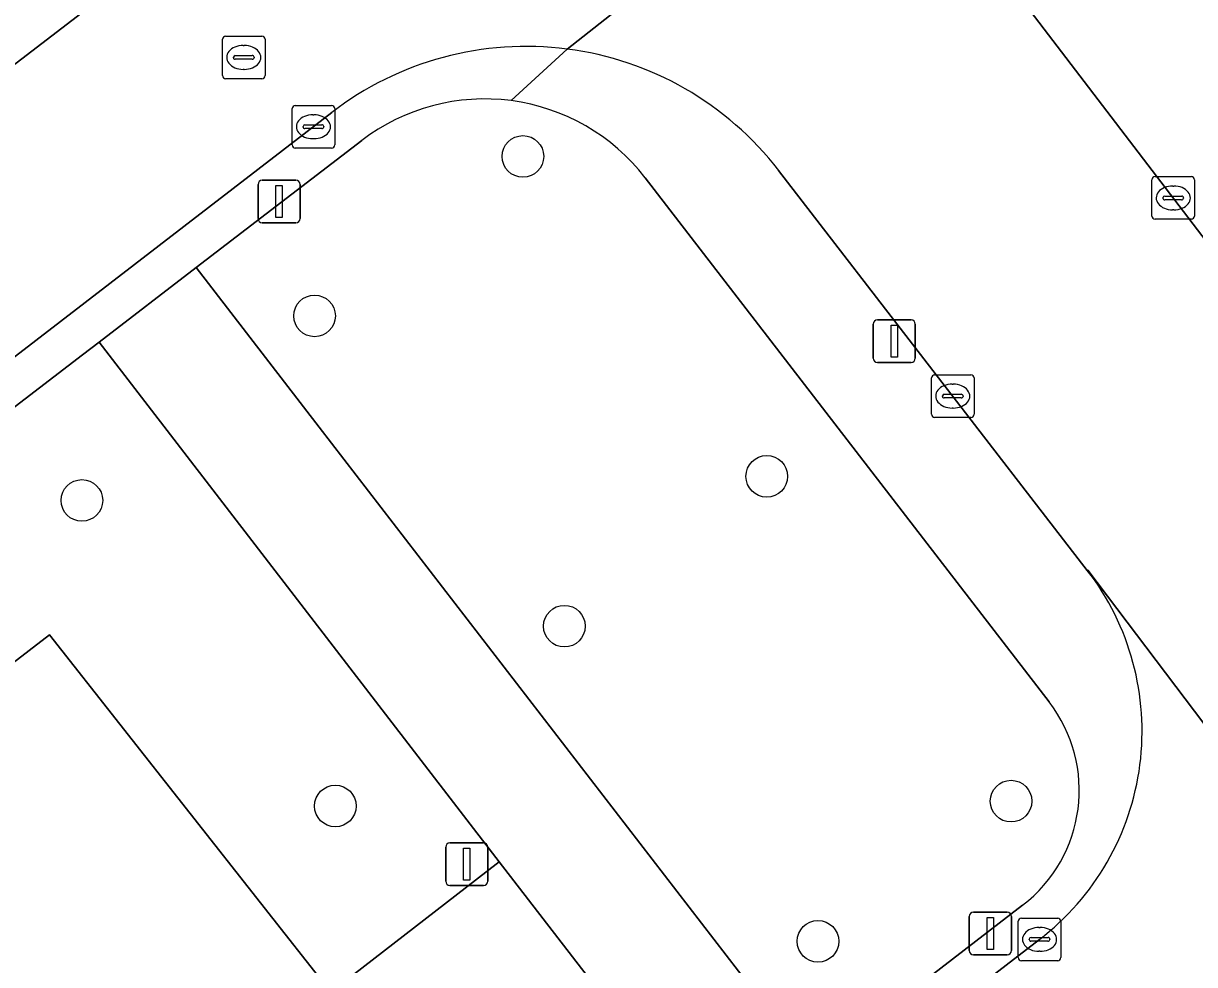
# Model space of a CAD drawing. Extents: x 159352 to 160617, y 385888 to 387323.
# Drawn here: x 160054.09 to 160081.59, y 386943.98 to 386966.08 of the extents above; entities that cross this region are included whole.
import ezdxf

# ---------------------------------------------------------------- set-up
doc = ezdxf.new("R2010")
doc.units = 0
for name, color, linetype in [('IMGEO_Boom', 7, 'Continuous'), ('IMGEO_Groenvoorziening', 7, 'Continuous'), ('IMGEO_Kolk', 7, 'Continuous'), ('IMGEO_Lichtmast', 7, 'Continuous'), ('IMGEO_Rijbaan_lokaal_open', 7, 'Continuous'), ('IMGEO_Rioolput', 7, 'Continuous'), ('IMGEO_Verkeersbordpaal', 7, 'Continuous'), ('IMGEO_Voetpad_open', 7, 'Continuous')]:
    doc.layers.add(name, color=color, linetype=linetype)

msp = doc.modelspace()

# ---------------------------------------------------------------- linework, layer by layer
at = {"layer": 'IMGEO_Boom'}
for centre in [(160065.818, 386962.958), (160060.923, 386959.213), (160071.545, 386955.444), (160055.458, 386954.878), (160066.792, 386951.925), (160061.411, 386947.701), (160077.284, 386947.815), (160072.748, 386944.523)]:
    msp.add_circle(centre, 0.489, dxfattribs=at)
at = {"layer": 'IMGEO_Groenvoorziening'}
for points in [[(160062.033, 386963.333), (160058.141, 386960.346), (160061.028, 386956.601), (160072.616, 386941.565), (160077.555, 386945.369)], [(160078.178, 386950.148), (160068.691, 386962.457)]]:
    msp.add_lwpolyline(points, dxfattribs=at)
for points in [[(160055.472, 386958.298), (160029.003, 386937.988), (160031.897, 386934.232), (160044.693, 386944.014), (160054.698, 386951.721), (160061.302, 386943.332), (160065.263, 386946.388), (160055.865, 386958.599)], [(160065.263, 386946.388), (160061.302, 386943.332), (160054.698, 386951.721), (160044.693, 386944.014), (160049.387, 386937.874), (160035.375, 386927.162), (160030.681, 386933.302), (160029.915, 386932.716), (160029.333, 386933.471), (160027.98, 386932.456), (160036.753, 386919.27), (160038.914, 386921.051), (160040.835, 386922.635), (160067.668, 386943.263)]]:
    msp.add_lwpolyline(points, close=True, dxfattribs=at)
for centre, radius, start, end in [((160064.922, 386959.544), 4.765, 82.5094, 127.323), ((160064.918, 386959.54), 4.769, 37.7061, 82.4714), ((160075.476, 386948.07), 3.409, 307.5861, 37.5593)]:
    msp.add_arc(centre, radius, start, end, dxfattribs=at)
at = {"layer": 'IMGEO_Kolk'}
for p, q in [((160060.471, 386964.155), (160061.323, 386964.155)), ((160060.396, 386963.229), (160060.396, 386964.081)), ((160060.884, 386963.935), (160060.909, 386963.935)), ((160061.397, 386964.081), (160061.397, 386963.229)), ((160060.655, 386963.649), (160060.655, 386963.661)), ((160061.093, 386963.612), (160060.695, 386963.612)), ((160060.698, 386963.698), (160061.096, 386963.698)), ((160061.139, 386963.661), (160061.139, 386963.649)), ((160060.907, 386963.375), (160060.882, 386963.375)), ((160061.323, 386963.155), (160060.471, 386963.155)), ((160080.668, 386962.483), (160081.52, 386962.483)), ((160080.593, 386961.557), (160080.593, 386962.409)), ((160081.081, 386962.263), (160081.106, 386962.263)), ((160081.594, 386962.409), (160081.594, 386961.557)), ((160080.852, 386961.977), (160080.852, 386961.989)), ((160081.29, 386961.94), (160080.892, 386961.94)), ((160080.895, 386962.026), (160081.293, 386962.026)), ((160081.336, 386961.989), (160081.336, 386961.977)), ((160081.104, 386961.703), (160081.079, 386961.703)), ((160081.52, 386961.483), (160080.668, 386961.483)), ((160075.489, 386957.828), (160076.341, 386957.828)), ((160075.414, 386956.902), (160075.414, 386957.754)), ((160075.902, 386957.608), (160075.927, 386957.608)), ((160076.415, 386957.754), (160076.415, 386956.902)), ((160075.673, 386957.322), (160075.673, 386957.334)), ((160076.111, 386957.285), (160075.713, 386957.285)), ((160075.716, 386957.371), (160076.114, 386957.371)), ((160076.157, 386957.334), (160076.157, 386957.322)), ((160075.925, 386957.048), (160075.9, 386957.048)), ((160076.341, 386956.828), (160075.489, 386956.828)), ((160077.452, 386944.142), (160077.452, 386944.994)), ((160077.527, 386945.068), (160078.379, 386945.068)), ((160078.453, 386944.994), (160078.453, 386944.142)), ((160077.754, 386944.611), (160078.152, 386944.611)), ((160077.94, 386944.848), (160077.965, 386944.848)), ((160077.711, 386944.562), (160077.711, 386944.574)), ((160078.149, 386944.525), (160077.751, 386944.525)), ((160078.195, 386944.574), (160078.195, 386944.562)), ((160078.379, 386944.068), (160077.527, 386944.068)), ((160077.963, 386944.288), (160077.938, 386944.288))]:
    msp.add_line(p, q, dxfattribs=at)
for points in [[(160060.471, 386964.155), (160061.323, 386964.155)], [(160060.396, 386963.229), (160060.396, 386964.081)], [(160061.397, 386964.081), (160061.397, 386963.229)], [(160061.323, 386963.155), (160060.471, 386963.155)], [(160080.668, 386962.483), (160081.52, 386962.483)], [(160080.593, 386961.557), (160080.593, 386962.409)], [(160081.594, 386962.409), (160081.594, 386961.557)], [(160081.52, 386961.483), (160080.668, 386961.483)], [(160075.489, 386957.828), (160076.341, 386957.828)], [(160075.414, 386956.902), (160075.414, 386957.754)], [(160076.415, 386957.754), (160076.415, 386956.902)], [(160076.341, 386956.828), (160075.489, 386956.828)], [(160077.452, 386944.142), (160077.452, 386944.994)], [(160077.527, 386945.068), (160078.379, 386945.068)], [(160078.453, 386944.994), (160078.453, 386944.142)], [(160078.379, 386944.068), (160077.527, 386944.068)]]:
    msp.add_lwpolyline(points, dxfattribs=at)
for centre, radius, start, end in [((160060.473, 386964.079), 0.0765, 91.552, 178.448), ((160060.473, 386964.079), 0.0765, 91.552, 178.448), ((160061.321, 386964.079), 0.0765, 1.552, 88.448), ((160061.321, 386964.079), 0.0765, 1.552, 88.448), ((160060.695, 386963.658), 0.0403, 85.8775, 175.7526), ((160060.692, 386963.648), 0.0366, 178.938, 274.7102), ((160061.096, 386963.655), 0.043, 264.8664, 352.4533), ((160061.1, 386963.66), 0.0386, 1.7309, 96.639), ((160060.473, 386963.231), 0.0765, 181.552, 268.448), ((160060.473, 386963.231), 0.0765, 181.552, 268.448), ((160061.321, 386963.231), 0.0765, 271.552, 358.448), ((160061.321, 386963.231), 0.0765, 271.552, 358.448), ((160080.67, 386962.407), 0.0765, 91.552, 178.448), ((160080.67, 386962.407), 0.0765, 91.552, 178.448), ((160081.518, 386962.407), 0.0765, 1.552, 88.448), ((160081.518, 386962.407), 0.0765, 1.552, 88.448), ((160080.892, 386961.986), 0.0403, 85.8775, 175.7526), ((160080.889, 386961.976), 0.0366, 178.938, 274.7102), ((160081.293, 386961.983), 0.043, 264.8664, 352.4533), ((160081.297, 386961.988), 0.0386, 1.7309, 96.639), ((160080.67, 386961.559), 0.0765, 181.552, 268.448), ((160080.67, 386961.559), 0.0765, 181.552, 268.448), ((160081.518, 386961.559), 0.0765, 271.552, 358.448), ((160081.518, 386961.559), 0.0765, 271.552, 358.448), ((160075.491, 386957.752), 0.0765, 91.552, 178.448), ((160075.491, 386957.752), 0.0765, 91.552, 178.448), ((160076.339, 386957.752), 0.0765, 1.552, 88.448), ((160076.339, 386957.752), 0.0765, 1.552, 88.448), ((160075.713, 386957.331), 0.0403, 85.8775, 175.7526), ((160075.71, 386957.321), 0.0366, 178.938, 274.7102), ((160076.114, 386957.328), 0.043, 264.8664, 352.4533), ((160076.118, 386957.333), 0.0386, 1.7309, 96.639), ((160075.491, 386956.904), 0.0765, 181.552, 268.448), ((160075.491, 386956.904), 0.0765, 181.552, 268.448), ((160076.339, 386956.904), 0.0765, 271.552, 358.448), ((160076.339, 386956.904), 0.0765, 271.552, 358.448), ((160077.529, 386944.992), 0.0765, 91.552, 178.448), ((160077.529, 386944.992), 0.0765, 91.552, 178.448), ((160078.377, 386944.992), 0.0765, 1.552, 88.448), ((160078.377, 386944.992), 0.0765, 1.552, 88.448), ((160077.751, 386944.571), 0.0403, 85.8775, 175.7526), ((160078.156, 386944.573), 0.0386, 1.7309, 96.639), ((160077.748, 386944.561), 0.0366, 178.938, 274.7102), ((160078.152, 386944.568), 0.043, 264.8664, 352.4533), ((160077.529, 386944.144), 0.0765, 181.552, 268.448), ((160077.529, 386944.144), 0.0765, 181.552, 268.448), ((160078.377, 386944.144), 0.0765, 271.552, 358.448), ((160078.377, 386944.144), 0.0765, 271.552, 358.448)]:
    msp.add_arc(centre, radius, start, end, dxfattribs=at)
for centre, major_axis, ratio, start_param, end_param in [((160060.883, 386963.655), (-0.387, 0.002), 0.722429, 4.712389, 7.853982), ((160060.908, 386963.655), (-0.39, 0.002), 0.717154, 1.570796, 4.712389), ((160081.08, 386961.983), (-0.387, 0.002), 0.722429, 4.712389, 7.853982), ((160081.105, 386961.983), (-0.39, 0.002), 0.717154, 1.570796, 4.712389), ((160075.901, 386957.328), (-0.387, 0.002), 0.722429, 4.712389, 7.853982), ((160075.926, 386957.328), (-0.39, 0.002), 0.717154, 1.570796, 4.712389), ((160077.939, 386944.568), (-0.387, 0.002), 0.722429, 4.712389, 7.853982), ((160077.964, 386944.568), (-0.39, 0.002), 0.717154, 1.570796, 4.712389)]:
    msp.add_ellipse(centre, major_axis=major_axis, ratio=ratio, start_param=start_param, end_param=end_param, dxfattribs=at)
at = {"layer": 'IMGEO_Lichtmast'}
for p, q in [((160059.596, 386961.499), (160059.596, 386962.299)), ((160059.596, 386962.299), (160059.596, 386961.499)), ((160059.696, 386962.399), (160060.486, 386962.399)), ((160060.486, 386962.399), (160059.696, 386962.399)), ((160060.586, 386962.299), (160060.586, 386961.499)), ((160060.586, 386961.499), (160060.586, 386962.299)), ((160060.486, 386961.399), (160059.696, 386961.399)), ((160059.696, 386961.399), (160060.486, 386961.399)), ((160074.044, 386958.221), (160074.044, 386959.021)), ((160074.044, 386959.021), (160074.044, 386958.221)), ((160074.144, 386959.121), (160074.934, 386959.121)), ((160074.934, 386959.121), (160074.144, 386959.121)), ((160075.034, 386959.021), (160075.034, 386958.221)), ((160075.034, 386958.221), (160075.034, 386959.021)), ((160074.934, 386958.121), (160074.144, 386958.121)), ((160074.144, 386958.121), (160074.934, 386958.121)), ((160076.402, 386945.207), (160077.192, 386945.207)), ((160077.192, 386945.207), (160076.402, 386945.207)), ((160076.302, 386944.307), (160076.302, 386945.107)), ((160076.302, 386945.107), (160076.302, 386944.307)), ((160077.292, 386945.107), (160077.292, 386944.307)), ((160077.292, 386944.307), (160077.292, 386945.107)), ((160077.192, 386944.207), (160076.402, 386944.207)), ((160076.402, 386944.207), (160077.192, 386944.207))]:
    msp.add_line(p, q, dxfattribs=at)
for points in [[(160060.016, 386962.274), (160060.166, 386962.274), (160060.166, 386961.524), (160060.016, 386961.524), (160060.016, 386962.274)], [(160074.464, 386958.996), (160074.614, 386958.996), (160074.614, 386958.246), (160074.464, 386958.246), (160074.464, 386958.996)], [(160076.722, 386945.082), (160076.872, 386945.082), (160076.872, 386944.332), (160076.722, 386944.332), (160076.722, 386945.082)]]:
    msp.add_lwpolyline(points, dxfattribs=at)
for centre, start, end in [((160059.696, 386962.299), 90, 180), ((160059.696, 386962.299), 90, 180), ((160060.486, 386962.299), 0, 90), ((160060.486, 386962.299), 360, 90), ((160059.696, 386961.499), 180, 270), ((160059.696, 386961.499), 180, 270), ((160060.486, 386961.499), 270, 0), ((160060.486, 386961.499), 270, 0), ((160074.144, 386959.021), 90, 180), ((160074.144, 386959.021), 90, 180), ((160074.934, 386959.021), 0, 90), ((160074.934, 386959.021), 360, 90), ((160074.144, 386958.221), 180, 270), ((160074.144, 386958.221), 180, 270), ((160074.934, 386958.221), 270, 0), ((160074.934, 386958.221), 270, 0), ((160076.402, 386945.107), 90, 180), ((160076.402, 386945.107), 90, 180), ((160077.192, 386945.107), 0, 90), ((160077.192, 386945.107), 360, 90), ((160076.402, 386944.307), 180, 270), ((160076.402, 386944.307), 180, 270), ((160077.192, 386944.307), 270, 0), ((160077.192, 386944.307), 270, 0)]:
    msp.add_arc(centre, 0.1, start, end, dxfattribs=at)
at = {"layer": 'IMGEO_Rijbaan_lokaal_open'}
for points in [[(160079.041, 386974.944), (160090.466, 386982.958), (160086.435, 386988.706), (160064.177, 386973.024), (160049.444, 386961.724), (160038.853, 386953.615), (160042.205, 386949.26), (160061.326, 386963.987)], [(160066.857, 386965.481), (160078.847, 386974.929), (160079.041, 386974.944)], [(160079.041, 386974.944), (160078.847, 386974.929), (160066.857, 386965.481)], [(160049.444, 386961.724), (160064.177, 386973.024)], [(160103.5, 386932.656), (160077.732, 386966.38)], [(160071.825, 386962.629), (160079.074, 386953.236), (160079.09, 386953.237), (160089.596, 386939.351), (160113.389, 386908.345), (160142.196, 386870.763)], [(160089.596, 386939.351), (160079.09, 386953.237), (160079.074, 386953.236)], [(160077.951, 386944.565), (160073.151, 386940.872), (160070.863, 386939.112), (160070.485, 386938.821), (160061.196, 386931.674), (160044.011, 386918.514), (160042.031, 386916.998), (160034.155, 386910.967), (160024.372, 386903.475), (160000, 386884.773), (159989.672, 386876.849), (159989.6, 386876.793), (159983.134, 386871.916)]]:
    msp.add_lwpolyline(points, dxfattribs=at)
for centre, radius, start, end in [((160065.895, 386958.056), 7.487, 82.62, 127.6114), ((160065.896, 386958.053), 7.49, 37.6567, 82.6253), ((160074.183, 386949.461), 6.179, 307.5836, 37.6576)]:
    msp.add_arc(centre, radius, start, end, dxfattribs=at)
at = {"layer": 'IMGEO_Rioolput'}
for p, q in [((160058.835, 386965.783), (160059.687, 386965.783)), ((160058.76, 386964.857), (160058.76, 386965.709)), ((160059.248, 386965.563), (160059.273, 386965.563)), ((160059.761, 386965.709), (160059.761, 386964.857)), ((160059.019, 386965.277), (160059.019, 386965.289)), ((160059.457, 386965.24), (160059.059, 386965.24)), ((160059.062, 386965.326), (160059.46, 386965.326)), ((160059.503, 386965.289), (160059.503, 386965.277)), ((160059.271, 386965.003), (160059.246, 386965.003)), ((160059.687, 386964.783), (160058.835, 386964.783))]:
    msp.add_line(p, q, dxfattribs=at)
for points in [[(160058.835, 386965.783), (160059.687, 386965.783)], [(160058.76, 386964.857), (160058.76, 386965.709)], [(160059.761, 386965.709), (160059.761, 386964.857)], [(160059.687, 386964.783), (160058.835, 386964.783)]]:
    msp.add_lwpolyline(points, dxfattribs=at)
for centre, radius, start, end in [((160058.837, 386965.707), 0.0765, 91.552, 178.448), ((160058.837, 386965.707), 0.0765, 91.552, 178.448), ((160059.685, 386965.707), 0.0765, 1.552, 88.448), ((160059.685, 386965.707), 0.0765, 1.552, 88.448), ((160059.059, 386965.286), 0.0403, 85.8775, 175.7526), ((160059.056, 386965.276), 0.0366, 178.938, 274.7102), ((160059.46, 386965.283), 0.043, 264.8664, 352.4533), ((160059.464, 386965.288), 0.0386, 1.7309, 96.639), ((160058.837, 386964.859), 0.0765, 181.552, 268.448), ((160058.837, 386964.859), 0.0765, 181.552, 268.448), ((160059.685, 386964.859), 0.0765, 271.552, 358.448), ((160059.685, 386964.859), 0.0765, 271.552, 358.448)]:
    msp.add_arc(centre, radius, start, end, dxfattribs=at)
for centre, major_axis, ratio, start_param, end_param in [((160059.247, 386965.283), (-0.387, 0.002), 0.722429, 4.712389, 7.853982), ((160059.272, 386965.283), (-0.39, 0.002), 0.717154, 1.570796, 4.712389)]:
    msp.add_ellipse(centre, major_axis=major_axis, ratio=ratio, start_param=start_param, end_param=end_param, dxfattribs=at)
at = {"layer": 'IMGEO_Verkeersbordpaal'}
for p, q in [((160064.104, 386946.834), (160064.894, 386946.834)), ((160064.894, 386946.834), (160064.104, 386946.834)), ((160064.004, 386945.934), (160064.004, 386946.734)), ((160064.004, 386946.734), (160064.004, 386945.934)), ((160064.994, 386946.734), (160064.994, 386945.934)), ((160064.994, 386945.934), (160064.994, 386946.734)), ((160064.894, 386945.834), (160064.104, 386945.834)), ((160064.104, 386945.834), (160064.894, 386945.834))]:
    msp.add_line(p, q, dxfattribs=at)
msp.add_lwpolyline([(160064.424, 386946.709), (160064.574, 386946.709), (160064.574, 386945.959), (160064.424, 386945.959), (160064.424, 386946.709)], dxfattribs=at)
for centre, start, end in [((160064.104, 386946.734), 90, 180), ((160064.104, 386946.734), 90, 180), ((160064.894, 386946.734), 0, 90), ((160064.894, 386946.734), 360, 90), ((160064.104, 386945.934), 180, 270), ((160064.104, 386945.934), 180, 270), ((160064.894, 386945.934), 270, 0), ((160064.894, 386945.934), 270, 0)]:
    msp.add_arc(centre, 0.1, start, end, dxfattribs=at)
at = {"layer": 'IMGEO_Voetpad_open'}
for points in [[(160077.732, 386966.38), (160103.5, 386932.656), (160123.213, 386907.016), (160147.579, 386875.14)], [(160065.543, 386964.268), (160066.857, 386965.481)], [(160066.857, 386965.481), (160065.543, 386964.268)], [(160061.326, 386963.987), (160042.205, 386949.26), (160039.986, 386947.551), (160021.134, 386933.031), (160000, 386916.877), (159999.517, 386916.508), (159992.723, 386911.281), (159990.559, 386909.616), (159969.793, 386893.874), (159969.29, 386893.509), (159968.79, 386893.14), (159968.257, 386892.729)], [(159976.187, 386897.664), (159976.331, 386897.776), (159977.695, 386898.849), (159979.307, 386900.119), (159984.005, 386903.818), (159992.283, 386910.005), (159993.739, 386911.135), (160017.234, 386929.369), (160017.469, 386929.065), (160019.598, 386930.771), (160023.274, 386933.591), (160027.023, 386936.468), (160029.003, 386937.988), (160055.472, 386958.298), (160055.865, 386958.599), (160058.141, 386960.346), (160062.033, 386963.333)], [(160079.074, 386953.236), (160071.825, 386962.629)], [(160068.691, 386962.457), (160078.178, 386950.148)], [(160077.555, 386945.369), (160072.616, 386941.565), (160070.33, 386939.804), (160070.863, 386939.112), (160073.151, 386940.872), (160077.951, 386944.565)]]:
    msp.add_lwpolyline(points, dxfattribs=at)
msp.add_lwpolyline([(160061.028, 386956.601), (160058.141, 386960.346), (160055.865, 386958.599), (160065.263, 386946.388), (160067.668, 386943.263), (160070.33, 386939.804), (160072.616, 386941.565)], close=True, dxfattribs=at)
for centre, radius, start, end in [((160065.895, 386958.056), 7.487, 82.62, 127.6114), ((160065.896, 386958.053), 7.49, 37.6567, 82.6253), ((160064.922, 386959.544), 4.765, 82.5094, 127.323), ((160064.918, 386959.54), 4.769, 37.7061, 82.4714), ((160074.183, 386949.461), 6.179, 307.5836, 37.6576), ((160075.476, 386948.07), 3.409, 307.5861, 37.5593)]:
    msp.add_arc(centre, radius, start, end, dxfattribs=at)

doc.saveas('drawing.dxf')
